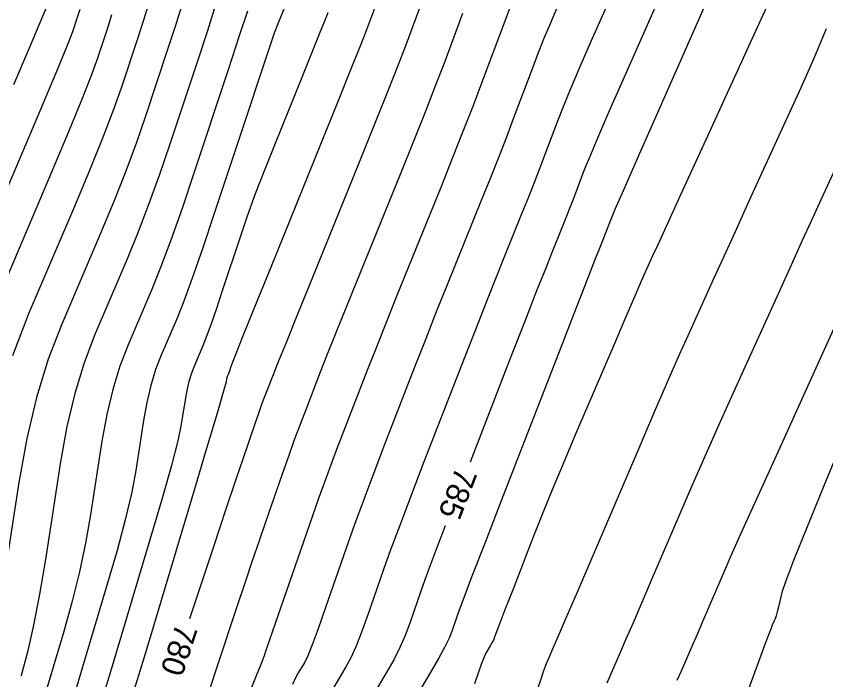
# Model space of a CAD drawing. Extents: x 2082232 to 2083549, y 592624 to 593832.
# Drawn here: x 2083011.24 to 2083036.04, y 593554.16 to 593574.5 of the extents above; entities that cross this region are included whole.
import ezdxf

# ---------------------------------------------------------------- set-up
doc = ezdxf.new("R2010")
doc.units = 0
doc.layers.add('DT_X_Contour_Major', color=7, linetype='Continuous')
doc.layers.add('DT_X_Contour_Minor', color=7, linetype='Continuous')

msp = doc.modelspace()

# ---------------------------------------------------------------- linework, layer by layer
at = {"layer": 'DT_X_Contour_Major'}
for points in [[(2083031.354, 593576.007), (2083029.906, 593572.722), (2083029.42, 593571.615), (2083029.047, 593570.757), (2083028.788, 593570.149), (2083028.644, 593569.789), (2083028.409, 593569.162), (2083028.315, 593568.917), (2083028.213, 593568.653), (2083028.1, 593568.368), (2083027.977, 593568.064), (2083027.637, 593567.226), (2083027.46, 593566.782), (2083027.184, 593566.081), (2083026.809, 593565.121), (2083026.335, 593563.902), (2083025.144, 593560.834)], [(2083012.158, 593574.75), (2083012.051, 593574.492), (2083011.935, 593574.219), (2083011.638, 593573.522), (2083011.16, 593572.4)], [(2083017.31, 593574.712), (2083017.097, 593574.055), (2083016.811, 593573.184), (2083015.95, 593570.576), (2083015.623, 593569.617), (2083015.288, 593568.694), (2083014.946, 593567.809), (2083014.596, 593566.96), (2083013.651, 593564.746), (2083013.32, 593563.88), (2083013.033, 593562.94), (2083012.792, 593561.928), (2083012.596, 593560.843), (2083012.134, 593557.853), (2083011.957, 593556.79), (2083011.775, 593555.842), (2083011.587, 593555.009), (2083011.393, 593554.291), (2083011.391, 593554.285)], [(2083023.597, 593574.74), (2083023.152, 593573.555), (2083022.94, 593573.003), (2083022.636, 593572.233), (2083022.241, 593571.246), (2083021.755, 593570.043), (2083020.335, 593566.543), (2083019.859, 593565.37), (2083019.497, 593564.473), (2083019.248, 593563.854), (2083019.112, 593563.512), (2083018.901, 593562.969), (2083018.821, 593562.759), (2083018.738, 593562.534), (2083018.652, 593562.295), (2083018.563, 593562.042), (2083018.322, 593561.347), (2083018.189, 593560.956), (2083017.97, 593560.303), (2083017.664, 593559.388), (2083017.273, 593558.211), (2083016.549, 593556.033)], [(2083038.004, 593569.016), (2083037.952, 593568.84), (2083037.793, 593568.314), (2083037.737, 593568.132), (2083037.726, 593568.106), (2083036.367, 593565.11), (2083034.567, 593561.139), (2083033.958, 593559.794), (2083033.481, 593558.735), (2083033.136, 593557.962), (2083032.924, 593557.477), (2083032.534, 593556.564), (2083032.388, 593556.226), (2083032.246, 593555.896), (2083032.106, 593555.573), (2083031.969, 593555.259), (2083031.606, 593554.431), (2083031.48, 593554.14)], [(2083024.386, 593558.876), (2083024.09, 593558.103), (2083023.814, 593557.367), (2083023.637, 593556.877), (2083023.297, 593555.895), (2083023.157, 593555.525), (2083022.993, 593555.154), (2083022.805, 593554.779), (2083022.592, 593554.403), (2083021.991, 593553.396)]]:
    msp.add_lwpolyline(points, dxfattribs=at)
at = {"layer": 'DT_X_Contour_Minor'}
for points in [[(2083029.832, 593575.953), (2083028.848, 593573.722), (2083028.507, 593572.942), (2083028.223, 593572.275), (2083027.994, 593571.721), (2083027.822, 593571.28), (2083027.438, 593570.256), (2083027.286, 593569.855), (2083027.117, 593569.422), (2083026.933, 593568.957), (2083026.733, 593568.46), (2083026.177, 593567.089), (2083025.94, 593566.5), (2083025.647, 593565.759), (2083025.297, 593564.867), (2083024.891, 593563.824), (2083023.732, 593560.841), (2083023.328, 593559.795), (2083022.988, 593558.896), (2083022.71, 593558.144), (2083022.494, 593557.539), (2083022.002, 593556.12), (2083021.823, 593555.623), (2083021.651, 593555.196), (2083021.489, 593554.84), (2083021.335, 593554.555), (2083020.937, 593553.887)], [(2083032.877, 593576.061), (2083030.964, 593571.723), (2083030.332, 593570.288), (2083029.872, 593569.24), (2083029.583, 593568.576), (2083029.465, 593568.298), (2083029.379, 593568.069), (2083029.345, 593567.98), (2083029.308, 593567.883), (2083029.267, 593567.779), (2083029.222, 593567.668), (2083029.098, 593567.362), (2083028.981, 593567.065), (2083028.722, 593566.402), (2083028.322, 593565.374), (2083027.78, 593563.98), (2083026.147, 593559.776), (2083025.602, 593558.371), (2083025.193, 593557.309), (2083024.919, 593556.591), (2083024.781, 593556.215), (2083024.592, 593555.67), (2083024.499, 593555.439), (2083024.362, 593555.156), (2083024.181, 593554.82), (2083023.956, 593554.432), (2083023.297, 593553.326)], [(2083034.65, 593575.718), (2083034.05, 593574.395), (2083032.252, 593570.467), (2083031.651, 593569.155), (2083031.198, 593568.165), (2083030.893, 593567.497), (2083030.736, 593567.151), (2083030.512, 593566.658), (2083030.387, 593566.375), (2083030.179, 593565.895), (2083029.888, 593565.219), (2083029.514, 593564.347), (2083028.407, 593561.758), (2083028.013, 593560.83), (2083027.663, 593559.988), (2083027.355, 593559.232), (2083027.089, 593558.562), (2083026.439, 593556.888), (2083026.224, 593556.334), (2083026.067, 593555.927), (2083025.967, 593555.666), (2083025.924, 593555.553), (2083025.887, 593555.445), (2083025.868, 593555.399), (2083025.841, 593555.343), (2083025.805, 593555.276), (2083025.761, 593555.199), (2083025.63, 593554.98), (2083025.571, 593554.86), (2083025.494, 593554.664), (2083025.398, 593554.392), (2083025.282, 593554.043)], [(2083013.188, 593574.701), (2083013.124, 593574.493), (2083012.967, 593574.016), (2083012.827, 593573.655), (2083012.529, 593572.929), (2083012.07, 593571.838), (2083011.451, 593570.383), (2083009.587, 593566.015)], [(2083016.298, 593574.775), (2083016.12, 593574.216), (2083015.889, 593573.511), (2083015.204, 593571.436), (2083014.924, 593570.626), (2083014.598, 593569.753), (2083014.227, 593568.816), (2083013.809, 593567.816), (2083012.635, 593565.063), (2083012.223, 593563.986), (2083011.867, 593562.818), (2083011.567, 593561.56), (2083011.323, 593560.211), (2083010.749, 593556.494)], [(2083015.286, 593574.838), (2083015.143, 593574.378), (2083014.967, 593573.839), (2083014.458, 593572.296), (2083014.225, 593571.636), (2083013.908, 593570.812), (2083013.508, 593569.823), (2083013.023, 593568.671), (2083011.619, 593565.38), (2083011.126, 593564.092)], [(2083019.435, 593574.716), (2083019.254, 593574.268), (2083019.146, 593573.975), (2083018.958, 593573.429), (2083018.69, 593572.632), (2083018.342, 593571.583), (2083017.307, 593568.451), (2083016.945, 593567.369), (2083016.635, 593566.475), (2083016.376, 593565.768), (2083016.168, 593565.249), (2083015.683, 593564.112), (2083015.513, 593563.667), (2083015.366, 593563.185), (2083015.242, 593562.665), (2083015.141, 593562.108), (2083014.904, 593560.573), (2083014.781, 593559.917), (2083014.589, 593559.103), (2083014.33, 593558.129), (2083014.002, 593556.996), (2083013.036, 593553.762)], [(2083022.276, 593574.901), (2083021.968, 593574.078), (2083021.795, 593573.631), (2083021.506, 593572.906), (2083021.103, 593571.902), (2083020.584, 593570.621), (2083019.048, 593566.833), (2083018.541, 593565.583), (2083018.173, 593564.672), (2083017.944, 593564.101), (2083017.854, 593563.869), (2083017.8, 593563.705), (2083017.781, 593563.648), (2083017.765, 593563.602), (2083017.751, 593563.565), (2083017.74, 593563.537), (2083017.715, 593563.478), (2083017.706, 593563.454), (2083017.698, 593563.429), (2083017.692, 593563.402), (2083017.687, 593563.373), (2083017.674, 593563.292), (2083017.604, 593563.045), (2083017.404, 593562.364), (2083017.072, 593561.249), (2083016.61, 593559.7), (2083015.204, 593554.992), (2083014.681, 593553.299)], [(2083026.406, 593574.867), (2083026.179, 593574.263), (2083025.497, 593572.443), (2083025.226, 593571.731), (2083024.927, 593570.962), (2083024.6, 593570.135), (2083024.244, 593569.251), (2083023.256, 593566.816), (2083022.9, 593565.935), (2083022.572, 593565.116), (2083022.273, 593564.361), (2083022.002, 593563.668), (2083021.317, 593561.905), (2083021.055, 593561.221), (2083020.785, 593560.49), (2083020.505, 593559.714), (2083020.217, 593558.891), (2083019.178, 593555.892), (2083018.993, 593555.356), (2083018.878, 593555.025), (2083018.836, 593554.901), (2083018.817, 593554.845), (2083018.787, 593554.768), (2083018.712, 593554.58), (2083018.59, 593554.281), (2083018.424, 593553.872)], [(2083027.79, 593574.722), (2083027.595, 593574.269), (2083027.398, 593573.793), (2083027.2, 593573.294), (2083027.001, 593572.772), (2083026.467, 593571.349), (2083026.256, 593570.793), (2083026.022, 593570.192), (2083025.766, 593569.546), (2083025.488, 593568.855), (2083024.716, 593566.953), (2083024.42, 593566.217), (2083024.109, 593565.438), (2083023.785, 593564.614), (2083023.446, 593563.746), (2083022.524, 593561.373), (2083022.192, 593560.507), (2083021.885, 593559.69), (2083021.605, 593558.921), (2083021.351, 593558.201), (2083020.708, 593556.345), (2083020.488, 593555.721), (2083020.309, 593555.239), (2083020.173, 593554.901), (2083020.079, 593554.706), (2083019.882, 593554.378), (2083019.8, 593554.226), (2083019.701, 593554.017)], [(2083014.165, 593574.539), (2083014.046, 593574.166), (2083013.712, 593573.156), (2083013.526, 593572.646), (2083013.218, 593571.87), (2083012.789, 593570.831), (2083012.237, 593569.527), (2083010.603, 593565.698)], [(2083018.322, 593574.649), (2083018.074, 593573.893), (2083017.732, 593572.857), (2083016.696, 593569.716), (2083016.322, 593568.607), (2083015.978, 593567.635), (2083015.665, 593566.801), (2083015.382, 593566.104), (2083014.667, 593564.429), (2083014.416, 593563.773), (2083014.2, 593563.062), (2083014.017, 593562.297), (2083013.869, 593561.476), (2083013.519, 593559.213), (2083013.369, 593558.354), (2083013.182, 593557.472), (2083012.958, 593556.569), (2083012.697, 593555.644), (2083011.952, 593553.147)], [(2083020.783, 593574.602), (2083020.687, 593574.351), (2083020.525, 593573.946), (2083020.3, 593573.385), (2083020.01, 593572.668), (2083019.151, 593570.551), (2083018.843, 593569.779), (2083018.565, 593569.051), (2083018.317, 593568.366), (2083018.098, 593567.726), (2083017.554, 593566.078), (2083017.363, 593565.509), (2083017.2, 593565.038), (2083017.064, 593564.666), (2083016.954, 593564.393), (2083016.699, 593563.795), (2083016.61, 593563.561), (2083016.532, 593563.307), (2083016.467, 593563.033), (2083016.414, 593562.74), (2083016.289, 593561.932), (2083016.193, 593561.481), (2083015.996, 593560.733), (2083015.701, 593559.689), (2083015.306, 593558.348), (2083014.12, 593554.377), (2083013.679, 593552.949)], [(2083024.917, 593574.58), (2083024.337, 593573.032), (2083024.09, 593572.386), (2083023.785, 593571.606), (2083023.421, 593570.693), (2083022.999, 593569.647), (2083021.795, 593566.68), (2083021.38, 593565.652), (2083021.034, 593564.795), (2083020.76, 593564.107), (2083020.557, 593563.59), (2083020.109, 593562.437), (2083019.938, 593561.99), (2083019.761, 593561.512), (2083019.579, 593561.004), (2083019.39, 593560.466), (2083018.879, 593558.991), (2083018.682, 593558.418), (2083018.473, 593557.804), (2083018.253, 593557.151), (2083018.021, 593556.457), (2083017.388, 593554.553), (2083017.169, 593553.9)], [(2083036.051, 593574.107), (2083035.698, 593573.25), (2083035.279, 593572.307), (2083034.076, 593569.68), (2083033.647, 593568.741), (2083033.26, 593567.893), (2083032.915, 593567.136), (2083032.613, 593566.471), (2083031.864, 593564.818), (2083031.553, 593564.125), (2083031.184, 593563.285), (2083030.755, 593562.297), (2083030.268, 593561.162), (2083028.89, 593557.94), (2083028.43, 593556.864), (2083028.082, 593556.052), (2083027.847, 593555.504), (2083027.725, 593555.221), (2083027.548, 593554.819), (2083027.478, 593554.647), (2083027.398, 593554.434), (2083027.309, 593554.18), (2083027.212, 593553.884)], [(2083036.508, 593570.22), (2083035.901, 593568.893), (2083035.642, 593568.326), (2083035.321, 593567.62), (2083034.936, 593566.775), (2083034.49, 593565.79), (2083033.215, 593562.979), (2083032.755, 593561.959), (2083032.332, 593561.01), (2083031.946, 593560.13), (2083031.596, 593559.32), (2083030.712, 593557.252), (2083030.403, 593556.53), (2083030.138, 593555.913), (2083029.917, 593555.403), (2083029.741, 593554.999), (2083029.33, 593554.062)], [(2083037.589, 593564.01), (2083035.979, 593560.103), (2083035.446, 593558.8), (2083035.054, 593557.822), (2083034.802, 593557.169), (2083034.692, 593556.84), (2083034.587, 593556.397), (2083034.549, 593556.245), (2083034.516, 593556.123), (2083034.487, 593556.031), (2083034.462, 593555.968), (2083034.402, 593555.841), (2083034.363, 593555.746), (2083034.291, 593555.559), (2083034.186, 593555.28), (2083034.049, 593554.908), (2083033.639, 593553.791)]]:
    msp.add_lwpolyline(points, dxfattribs=at)

# ---------------------------------------------------------------- texts
at = {"layer": 'DT_X_Contour_Major'}
for s, rotation, p in [('785', 248.8513, (2083024.723, 593560.719)), ('780', 251.6183, (2083016.144, 593555.926))]:
    msp.add_text(s, height=0.7, rotation=rotation, dxfattribs=at).set_placement(p)

doc.saveas('drawing.dxf')
